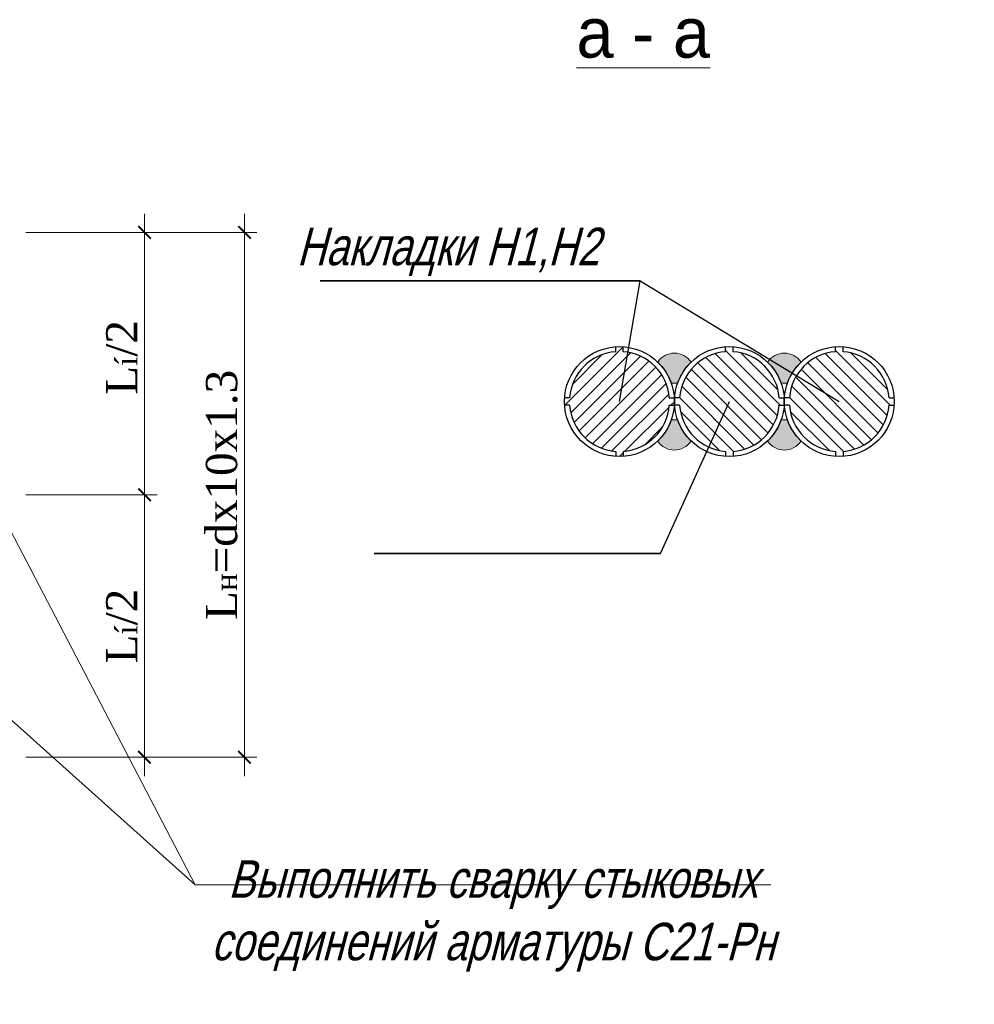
# Model space of a CAD drawing. Header units: millimetres. Extents: x -33345 to 4712671, y -3392 to 121473.
# Tile 452 of 656: x 2300181 to 2307184, y 76327 to 83546. Entities that reach past the tile are written whole.
import ezdxf
from ezdxf.enums import TextEntityAlignment as Align

# ---------------------------------------------------------------- set-up
doc = ezdxf.new("R2010")
doc.units = ezdxf.units.MM
for name, color, linetype, lineweight in [('ACO-текст', 7, 'Continuous', 20), ('RRRштриховка', 254, 'Continuous', 0), ('АСО-Текст', 7, 'Continuous', 20), ('РАЗМЕРЫ', 172, 'Continuous', 13)]:
    doc.layers.add(name, color=color, linetype=linetype, lineweight=lineweight)
doc.styles.add('RUSS', font='RUSS.shx', dxfattribs={"width": 0.8, "oblique": 15, "height": 250})
doc.styles.add('SHahzod', font='times.ttf')
doc.dimstyles.new('SHOH 100', dxfattribs={"dimtxt": 500, "dimasz": 200, "dimexe": 100, "dimexo": 50, "dimgap": 125, "dimtad": 1, "dimdec": 0, "dimtxsty": 'SHahzod', "dimblk": 'OBLIQUE', "dimcen": 200, "dimdle": 150, "dimadec": 0, "dimazin": 0, "dimtfac": 1, "dimtdec": 0, "dimtmove": 0, "dimatfit": 3, "dimfxl": 100, "dimlwd": 9, "dimlwe": 9, "dimarcsym": 0})
doc.dimstyles.new('SHOH 5', dxfattribs={"dimtxt": 250, "dimasz": 100, "dimexe": 100, "dimexo": 50, "dimgap": 50, "dimtad": 1, "dimdec": 0, "dimlfac": 0.05, "dimtxsty": 'SHahzod', "dimblk": 'ARCHTICK', "dimcen": 200, "dimdle": 150, "dimadec": 0, "dimazin": 0, "dimtfac": 1, "dimtdec": 0, "dimtmove": 0, "dimatfit": 3, "dimfxl": 100, "dimlwd": 9, "dimlwe": 9, "dimarcsym": 0})

# ---------------------------------------------------------------- blocks, each defined once
blk = doc.blocks.new('_ArchTick')
at = {"color": 0, "linetype": 'ByBlock', "const_width": 0.15}
blk.add_lwpolyline([(-0.5, -0.5), (0.5, 0.5)], dxfattribs=at)
blk = doc.blocks.new('*D117')
at = {"layer": 'Defpoints', "color": 0, "lineweight": 25, "transparency": 16777216}
for p in [(1260506.937083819, -411250.22092975), (1260506.937083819, -413350.22092975), (1261506.437083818, -413350.22092975)]:
    blk.add_point(p, dxfattribs=at)
at = {"layer": 'РАЗМЕРЫ', "color": 0, "lineweight": 9, "transparency": 16777216}
for p, q in [((1261506.437083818, -411100.22092975), (1261506.437083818, -413500.22092975)), ((1260556.937083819, -411250.22092975), (1261606.437083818, -411250.22092975)), ((1260556.937083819, -413350.22092975), (1261606.437083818, -413350.22092975))]:
    blk.add_line(p, q, dxfattribs=at)
at = {"layer": 'РАЗМЕРЫ', "color": 0, "lineweight": 9, "transparency": 16777216, "xscale": 100, "yscale": 100, "zscale": 100}
for p, rotation in [((1261506.437083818, -411250.22092975), 90), ((1261506.437083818, -413350.22092975), 270)]:
    blk.add_blockref('_ArchTick', p, dxfattribs=dict(at, rotation=rotation))
at = {"layer": 'РАЗМЕРЫ', "color": 0, "transparency": 16777216, "insert": (1261325.759492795, -412250.2209297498), "char_height": 250, "attachment_point": 5, "rotation": 90, "style": 'SHahzod'}
blk.add_mtext('L{\\H0.7x;\\S^ í;\\H1.42857x;/2}', dxfattribs=at)
blk = doc.blocks.new('*D118')
at = {"layer": 'Defpoints', "color": 0, "lineweight": 25, "transparency": 16777216}
for p in [(1260506.937083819, -413350.22092975), (1261506.437083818, -413350.22092975), (1260506.937083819, -415450.22092975)]:
    blk.add_point(p, dxfattribs=at)
at = {"layer": 'РАЗМЕРЫ', "color": 0, "lineweight": 9, "transparency": 16777216}
for p, q in [((1261506.437083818, -415600.22092975), (1261506.437083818, -413200.22092975)), ((1260556.937083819, -413350.22092975), (1261606.437083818, -413350.22092975)), ((1260556.937083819, -415450.22092975), (1261606.437083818, -415450.22092975))]:
    blk.add_line(p, q, dxfattribs=at)
at = {"layer": 'РАЗМЕРЫ', "color": 0, "lineweight": 9, "transparency": 16777216, "xscale": 100, "yscale": 100, "zscale": 100}
for p, rotation in [((1261506.437083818, -413350.22092975), 90), ((1261506.437083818, -415450.22092975), 270)]:
    blk.add_blockref('_ArchTick', p, dxfattribs=dict(at, rotation=rotation))
at = {"layer": 'РАЗМЕРЫ', "color": 0, "transparency": 16777216, "insert": (1261325.759362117, -414400.2209297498), "char_height": 250, "attachment_point": 5, "rotation": 90, "style": 'SHahzod'}
blk.add_mtext('L{\\H0.7x;\\S^ í;}/2', dxfattribs=at)
blk = doc.blocks.new('*D119')
at = {"layer": 'Defpoints', "color": 0, "lineweight": 25, "transparency": 16777216}
for p in [(1260506.937083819, -411250.22092975), (1262306.437083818, -411250.22092975), (1260506.937083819, -415450.22092975)]:
    blk.add_point(p, dxfattribs=at)
at = {"layer": 'РАЗМЕРЫ', "color": 0, "lineweight": 9, "transparency": 16777216}
for p, q in [((1262306.437083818, -415600.22092975), (1262306.437083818, -411100.22092975)), ((1260556.937083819, -411250.22092975), (1262406.437083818, -411250.22092975)), ((1260556.937083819, -415450.22092975), (1262406.437083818, -415450.22092975))]:
    blk.add_line(p, q, dxfattribs=at)
at = {"layer": 'РАЗМЕРЫ', "color": 0, "lineweight": 9, "transparency": 16777216, "xscale": 100, "yscale": 100, "zscale": 100}
for p, rotation in [((1262306.437083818, -411250.22092975), 90), ((1262306.437083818, -415450.22092975), 270)]:
    blk.add_blockref('_ArchTick', p, dxfattribs=dict(at, rotation=rotation))
at = {"layer": 'РАЗМЕРЫ', "color": 0, "transparency": 16777216, "insert": (1262125.759362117, -413350.2209297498), "char_height": 250, "attachment_point": 5, "rotation": 90, "style": 'SHahzod'}
blk.add_mtext('L{\\H0.7x;\\S^ н;}=dх10х1.3', dxfattribs=at)
blk = doc.blocks.new('_Oblique')
at = {"color": 0, "linetype": 'ByBlock', "lineweight": -2}
blk.add_line((-0.5, -0.5), (0.5, 0.5), dxfattribs=at)
blk = doc.blocks.new('asdfsad')
at = {"layer": 'RRRштриховка', "ltscale": 1.5}
h = blk.add_hatch(dxfattribs=at)
h.set_pattern_fill('ANSI31', color=256, scale=600, angle=-180, style=0)
h.set_pattern_definition([(225, (-575444.6988317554, -172299.1213783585), (53.03300858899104, -53.03300858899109), [])])
h.paths.add_polyline_path([(1264869.739141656, -412633.739570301), (1264909.84180951, -412633.739570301, 0.3708914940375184), (1265278.715223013, -413002.6129837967), (1265278.715223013, -413042.7156516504, 0.0341306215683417), (1265338.715222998, -413042.7156516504), (1265338.715222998, -413002.6129837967, 0.3708914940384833), (1265707.588636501, -412633.739570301), (1265747.691304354, -412633.739570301, 0.017060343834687), (1265748.715222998, -412603.739570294, 0.0170603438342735), (1265747.691304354, -412573.739570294), (1265707.588636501, -412573.739570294, 0.370891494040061), (1265338.715222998, -412204.8661567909), (1265338.715222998, -412164.7634889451, 0.0341306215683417), (1265278.715223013, -412164.7634889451), (1265278.715223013, -412204.8661567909, 0.3708914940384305), (1264909.84180951, -412573.739570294), (1264869.739141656, -412573.739570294, 0.0170603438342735), (1264868.715223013, -412603.739570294, 0.017060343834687)])
h = blk.add_hatch(dxfattribs=at)
h.set_pattern_fill('ANSI31', color=256, scale=600, angle=-90.00000000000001, style=0)
h.set_pattern_definition([(315, (538951.2976779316, -316481.8922935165), (53.03300858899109, 53.03300858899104), [])])
h.paths.add_polyline_path([(1265749.739141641, -412633.739570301), (1265789.841809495, -412633.739570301, 0.3708914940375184), (1266158.715223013, -413002.6129837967), (1266158.715223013, -413042.7156516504, 0.0341306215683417), (1266218.715223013, -413042.7156516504), (1266218.715223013, -413002.6129837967, 0.3708914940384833), (1266587.588636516, -412633.739570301), (1266627.691304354, -412633.739570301, 0.017060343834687), (1266628.715223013, -412603.739570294, 0.0170603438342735), (1266627.691304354, -412573.739570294), (1266587.588636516, -412573.739570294, 0.370891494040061), (1266218.715223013, -412204.8661567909), (1266218.715223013, -412164.7634889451, 0.0341306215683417), (1266158.715222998, -412164.7634889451), (1266158.715222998, -412204.8661567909, 0.3708914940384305), (1265789.841809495, -412573.739570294), (1265749.739141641, -412573.739570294, 0.0170603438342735), (1265748.715222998, -412603.739570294, 0.017060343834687)])
h = blk.add_hatch(dxfattribs=at)
h.set_pattern_fill('ANSI31', color=256, scale=600, angle=-90.00000000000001, style=0)
h.set_pattern_definition([(315, (539831.2976779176, -316481.8922935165), (53.03300858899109, 53.03300858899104), [])])
h.paths.add_polyline_path([(1266629.739141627, -412633.739570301), (1266669.84180948, -412633.739570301, 0.3708914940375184), (1267038.715222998, -413002.6129837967), (1267038.715222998, -413042.7156516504, 0.0341306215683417), (1267098.715222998, -413042.7156516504), (1267098.715222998, -413002.6129837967, 0.3708914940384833), (1267467.588636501, -412633.739570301), (1267507.691304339, -412633.739570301, 0.017060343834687), (1267508.715222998, -412603.739570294, 0.0170603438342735), (1267507.691304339, -412573.739570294), (1267467.588636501, -412573.739570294, 0.370891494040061), (1267098.715222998, -412204.8661567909), (1267098.715222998, -412164.7634889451, 0.0341306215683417), (1267038.715222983, -412164.7634889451), (1267038.715222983, -412204.8661567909, 0.3708914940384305), (1266669.84180948, -412573.739570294), (1266629.739141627, -412573.739570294, 0.0170603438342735), (1266628.715222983, -412603.739570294, 0.017060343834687)])
at = {"layer": 'РАЗМЕРЫ'}
h = blk.add_hatch(color=256, dxfattribs=at)
edge = h.paths.add_edge_path()
edge.add_line((1265723.485178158, -412456.8862955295), (1265702.719729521, -412407.8813336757))
edge.add_line((1265702.719729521, -412407.8813336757), (1265676.189339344, -412361.7421037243))
edge.add_line((1265676.189339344, -412361.7421037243), (1265637.992982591, -412311.8900250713))
edge.add_line((1265637.992982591, -412311.8900250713), (1265615.116419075, -412287.9575140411))
edge.add_arc((1265748.715223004, -412375.3909276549), 159.6660334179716, 33.20264419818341, 146.7973558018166, ccw=False)
edge.add_line((1265882.314026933, -412287.9575140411), (1265841.46738249, -412333.5194058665))
edge.add_line((1265841.46738249, -412333.5194058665), (1265820.76098611, -412362.4727479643))
edge.add_line((1265820.76098611, -412362.4727479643), (1265802.462734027, -412393.0051052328))
edge.add_line((1265802.462734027, -412393.0051052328), (1265795.234746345, -412406.8306713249))
edge.add_line((1265795.234746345, -412406.8306713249), (1265788.755935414, -412421.4183272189))
edge.add_line((1265788.755935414, -412421.4183272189), (1265773.77416784, -412457.3704453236))
edge.add_line((1265773.77416784, -412457.3704453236), (1265723.485178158, -412456.8862955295))
h = blk.add_hatch(color=256, dxfattribs=at)
edge = h.paths.add_edge_path()
edge.add_line((1266603.485178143, -412456.8862955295), (1266582.719729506, -412407.8813336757))
edge.add_line((1266582.719729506, -412407.8813336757), (1266556.189339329, -412361.7421037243))
edge.add_line((1266556.189339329, -412361.7421037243), (1266517.992982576, -412311.8900250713))
edge.add_line((1266517.992982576, -412311.8900250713), (1266495.11641906, -412287.9575140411))
edge.add_arc((1266628.715222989, -412375.3909276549), 159.6660334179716, 33.20264419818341, 146.7973558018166, ccw=False)
edge.add_line((1266762.314026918, -412287.9575140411), (1266721.467382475, -412333.5194058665))
edge.add_line((1266721.467382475, -412333.5194058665), (1266700.760986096, -412362.4727479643))
edge.add_line((1266700.760986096, -412362.4727479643), (1266682.462734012, -412393.0051052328))
edge.add_line((1266682.462734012, -412393.0051052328), (1266675.23474633, -412406.8306713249))
edge.add_line((1266675.23474633, -412406.8306713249), (1266668.755935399, -412421.4183272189))
edge.add_line((1266668.755935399, -412421.4183272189), (1266653.774167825, -412457.3704453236))
edge.add_line((1266653.774167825, -412457.3704453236), (1266603.485178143, -412456.8862955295))
h = blk.add_hatch(color=256, dxfattribs=at)
edge = h.paths.add_edge_path()
edge.add_line((1265723.485178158, -412750.5928450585), (1265702.719729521, -412799.5978069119))
edge.add_line((1265702.719729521, -412799.5978069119), (1265676.189339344, -412845.7370368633))
edge.add_line((1265676.189339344, -412845.7370368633), (1265637.992982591, -412895.5891155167))
edge.add_line((1265637.992982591, -412895.5891155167), (1265615.116419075, -412919.5216265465))
edge.add_arc((1265748.715223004, -412832.0882129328), 159.6660334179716, 213.2026441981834, 326.7973558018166)
edge.add_line((1265882.314026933, -412919.5216265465), (1265841.46738249, -412873.9597347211))
edge.add_line((1265841.46738249, -412873.9597347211), (1265820.76098611, -412845.0063926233))
edge.add_line((1265820.76098611, -412845.0063926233), (1265802.462734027, -412814.4740353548))
edge.add_line((1265802.462734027, -412814.4740353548), (1265795.234746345, -412800.6484692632))
edge.add_line((1265795.234746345, -412800.6484692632), (1265788.755935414, -412786.0608133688))
edge.add_line((1265788.755935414, -412786.0608133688), (1265773.77416784, -412750.1086952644))
edge.add_line((1265773.77416784, -412750.1086952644), (1265723.485178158, -412750.5928450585))
h = blk.add_hatch(color=256, dxfattribs=at)
edge = h.paths.add_edge_path()
edge.add_line((1266603.485178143, -412750.5928450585), (1266582.719729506, -412799.5978069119))
edge.add_line((1266582.719729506, -412799.5978069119), (1266556.189339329, -412845.7370368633))
edge.add_line((1266556.189339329, -412845.7370368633), (1266517.992982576, -412895.5891155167))
edge.add_line((1266517.992982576, -412895.5891155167), (1266495.11641906, -412919.5216265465))
edge.add_arc((1266628.715222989, -412832.0882129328), 159.6660334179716, 213.2026441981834, 326.7973558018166)
edge.add_line((1266762.314026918, -412919.5216265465), (1266721.467382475, -412873.9597347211))
edge.add_line((1266721.467382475, -412873.9597347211), (1266700.760986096, -412845.0063926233))
edge.add_line((1266700.760986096, -412845.0063926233), (1266682.462734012, -412814.4740353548))
edge.add_line((1266682.462734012, -412814.4740353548), (1266675.23474633, -412800.6484692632))
edge.add_line((1266675.23474633, -412800.6484692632), (1266668.755935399, -412786.0608133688))
edge.add_line((1266668.755935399, -412786.0608133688), (1266653.774167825, -412750.1086952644))
edge.add_line((1266653.774167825, -412750.1086952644), (1266603.485178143, -412750.5928450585))
blk.add_line((1265308.715223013, -412603.739570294), (1265473.365965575, -411637.7972258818))
for points in [[(1262913.230150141, -411637.7972258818), (1265473.365965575, -411637.7972258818)], [(1263346.236997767, -413819.3537145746), (1265636.372813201, -413819.3537145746)]]:
    blk.add_lwpolyline(points, close=True)
for points in [[(1265473.365965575, -411637.7972258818), (1267068.715222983, -412603.739570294)], [(1265636.372813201, -413819.3537145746), (1266188.715222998, -412603.739570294)]]:
    blk.add_lwpolyline(points)
at = {"ltscale": 1.5}
for points in [[(1265278.715223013, -412204.8661567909), (1265278.715223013, -412164.7634889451)], [(1265338.715222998, -412204.8661567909), (1265338.715222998, -412164.7634889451)], [(1266158.715222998, -412204.8661567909), (1266158.715222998, -412164.7634889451)], [(1266218.715223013, -412204.8661567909), (1266218.715223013, -412164.7634889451)], [(1267038.715222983, -412204.8661567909), (1267038.715222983, -412164.7634889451)], [(1267098.715222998, -412204.8661567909), (1267098.715222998, -412164.7634889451)], [(1264909.84180951, -412573.739570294), (1264869.739141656, -412573.739570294)], [(1265707.588636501, -412573.739570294), (1265747.691304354, -412573.739570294)], [(1265789.841809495, -412573.739570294), (1265749.739141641, -412573.739570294)], [(1266587.588636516, -412573.739570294), (1266627.691304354, -412573.739570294)], [(1266669.84180948, -412573.739570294), (1266629.739141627, -412573.739570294)], [(1267467.588636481, -412573.7395702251), (1267507.691304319, -412573.7395702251)], [(1264909.84180951, -412633.739570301), (1264869.739141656, -412633.739570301)], [(1265707.588636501, -412633.739570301), (1265747.691304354, -412633.739570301)], [(1265789.841809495, -412633.739570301), (1265749.739141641, -412633.739570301)], [(1266587.588636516, -412633.739570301), (1266627.691304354, -412633.739570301)], [(1266669.84180948, -412633.739570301), (1266629.739141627, -412633.739570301)], [(1267467.588636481, -412633.7395702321), (1267507.691304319, -412633.7395702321)], [(1265278.715223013, -413002.6129837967), (1265278.715223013, -413042.7156516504)], [(1265338.715222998, -413002.6129837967), (1265338.715222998, -413042.7156516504)], [(1266158.715223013, -413002.6129837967), (1266158.715223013, -413042.7156516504)], [(1266218.715223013, -413002.6129837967), (1266218.715223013, -413042.7156516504)], [(1267038.715222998, -413002.6129837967), (1267038.715222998, -413042.7156516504)], [(1267098.715222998, -413002.6129837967), (1267098.715222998, -413042.7156516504)]]:
    blk.add_lwpolyline(points, dxfattribs=at)
at = {"color": 255, "ltscale": 1.5}
for centre in [(1265308.715223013, -412603.739570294), (1266188.715222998, -412603.739570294), (1267068.715222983, -412603.739570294)]:
    blk.add_circle(centre, 440.0000000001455, dxfattribs=at)
at = {"ltscale": 1.5}
for centre, start, end in [((1265308.715223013, -412603.739570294), 94.30122226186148, 175.6987776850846), ((1265308.715223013, -412603.739570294), 4.301222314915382, 85.6987777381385), ((1266188.715222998, -412603.739570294), 94.30122226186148, 175.6987776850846), ((1266188.715222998, -412603.739570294), 4.301222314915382, 85.6987777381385), ((1267068.715222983, -412603.739570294), 94.30122226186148, 175.6987776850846), ((1267068.715222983, -412603.739570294), 4.301222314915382, 85.6987777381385), ((1265308.715223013, -412603.739570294), 184.3012223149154, 265.6987777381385), ((1265308.715223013, -412603.739570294), 274.3012222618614, 355.6987776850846), ((1266188.715222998, -412603.739570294), 184.3012223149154, 265.6987777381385), ((1266188.715222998, -412603.739570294), 274.3012222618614, 355.6987776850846), ((1267068.715222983, -412603.739570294), 184.3012223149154, 265.6987777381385), ((1267068.715222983, -412603.739570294), 274.3012222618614, 355.6987776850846)]:
    blk.add_arc(centre, 400, start, end, dxfattribs=at)
at = {"layer": 'РАЗМЕРЫ'}
for points in [[(1265723.485178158, -412456.8862955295), (1265702.719729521, -412407.8813336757), (1265676.189339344, -412361.7421037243), (1265637.992982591, -412311.8900250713), (1265615.116419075, -412287.9575140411, -0.5406681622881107), (1265882.314026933, -412287.9575140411), (1265882.314026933, -412287.9575140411), (1265841.46738249, -412333.5194058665), (1265820.76098611, -412362.4727479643), (1265802.462734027, -412393.0051052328), (1265795.234746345, -412406.8306713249), (1265788.755935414, -412421.4183272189), (1265773.77416784, -412457.3704453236), (1265723.485178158, -412456.8862955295)], [(1266603.485178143, -412456.8862955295), (1266582.719729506, -412407.8813336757), (1266556.189339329, -412361.7421037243), (1266517.992982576, -412311.8900250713), (1266495.11641906, -412287.9575140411, -0.5406681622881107), (1266762.314026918, -412287.9575140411), (1266762.314026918, -412287.9575140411), (1266721.467382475, -412333.5194058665), (1266700.760986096, -412362.4727479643), (1266682.462734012, -412393.0051052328), (1266675.23474633, -412406.8306713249), (1266668.755935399, -412421.4183272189), (1266653.774167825, -412457.3704453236), (1266603.485178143, -412456.8862955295)], [(1265723.485178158, -412750.5928450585), (1265702.719729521, -412799.5978069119), (1265676.189339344, -412845.7370368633), (1265637.992982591, -412895.5891155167), (1265615.116419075, -412919.5216265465, 0.5406681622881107), (1265882.314026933, -412919.5216265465), (1265882.314026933, -412919.5216265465), (1265841.46738249, -412873.9597347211), (1265820.76098611, -412845.0063926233), (1265802.462734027, -412814.4740353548), (1265795.234746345, -412800.6484692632), (1265788.755935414, -412786.0608133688), (1265773.77416784, -412750.1086952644), (1265723.485178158, -412750.5928450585)], [(1266603.485178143, -412750.5928450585), (1266582.719729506, -412799.5978069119), (1266556.189339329, -412845.7370368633), (1266517.992982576, -412895.5891155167), (1266495.11641906, -412919.5216265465, 0.5406681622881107), (1266762.314026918, -412919.5216265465), (1266762.314026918, -412919.5216265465), (1266721.467382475, -412873.9597347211), (1266700.760986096, -412845.0063926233), (1266682.462734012, -412814.4740353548), (1266675.23474633, -412800.6484692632), (1266668.755935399, -412786.0608133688), (1266653.774167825, -412750.1086952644), (1266603.485178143, -412750.5928450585)]]:
    blk.add_lwpolyline(points, format="xyb", dxfattribs=at)
at = {"layer": 'ACO-текст', "style": 'RUSS'}
blk.add_text('%%Uа - а', height=400, dxfattribs=at).set_placement((1265498.899675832, -409851.8686638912), align=Align.CENTER)
at = {"layer": 'АСО-Текст', "char_height": 300, "style": 'RUSS'}
for s, insert, width, attachment_point in [('\\pi747.65909;Накладки Н1,Н2', (1255520.702278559, -410085.1032961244), 4488.272727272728, 1), ('\\pi747.65909;Накладки Н1,Н2', (1261977.529215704, -411212.6195650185), 4488.272727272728, 1), ('Выполнить сварку стыковых соединений арматуры С21-Рн  ', (1264296.256717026, -416720.2209297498), 4864.639266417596, 5)]:
    blk.add_mtext(s, dxfattribs=dict(at, insert=insert, width=width, attachment_point=attachment_point))
at = {"layer": 'РАЗМЕРЫ'}
for base, p1, p2, angle, text, picture, middle in [((1261506.437083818, -413350.22092975), (1260506.937083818, -411250.2209297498), (1260506.937083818, -413350.2209297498), 270, 'L{\\H0.7x;\\S^ н;\\H1.42857x;/2}', '*D117', (1261506.437083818, -412250.2209297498)), ((1262306.437083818, -411250.22092975), (1260506.937083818, -415450.2209297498), (1260506.937083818, -411250.2209297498), 90, 'L{\\H0.7x;\\S^ н;}=dх10х1.3', '*D119', (1262306.437083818, -413350.2209297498))]:
    dim = blk.add_linear_dim(base=base, p1=p1, p2=p2, angle=angle, text=text, dimstyle='SHOH 5', override={"dimtmove": 0}, dxfattribs=at)
    dim.commit()
    dim.dimension.update_dxf_attribs({"geometry": picture, "text_midpoint": middle, "dimtype": 128})
dim = blk.add_linear_dim(base=(1261506.437083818, -413350.22092975), p1=(1260506.937083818, -415450.2209297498), p2=(1260506.937083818, -413350.2209297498), angle=90, text='L{\\H0.7x;\\S^ н;}/2', dimstyle='SHOH 5', dxfattribs=at)
dim.commit()
dim.dimension.update_dxf_attribs({"geometry": '*D118', "text_midpoint": (1261506.437083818, -414400.2209297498), "dimtype": 128})
for points in [[(1259705.096432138, -412241.1177179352), (1261911.437083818, -416472.2209297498), (1266520.437083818, -416472.2209297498)], [(1260096.575246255, -414845.457271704), (1261911.437083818, -416472.2209297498), (1266520.437083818, -416472.2209297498)]]:
    blk.add_leader(points, dimstyle='SHOH 100', override={"dimgap": 50, "dimtad": 0}, dxfattribs=at)

msp = doc.modelspace()

# ---------------------------------------------------------------- block references
at = {"lineweight": 25, "xscale": 0.9162906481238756, "yscale": 0.9162906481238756, "zscale": 0.9162906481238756}
for p in [(1061190.091666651, 458811.1494255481, 1359241.500000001), (1103190.091666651, 458811.1494255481, 1359241.500000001), (1145190.091666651, 458811.1494255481, 1359241.500000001)]:
    msp.add_blockref('asdfsad', p, dxfattribs=at)

doc.saveas('drawing.dxf')
